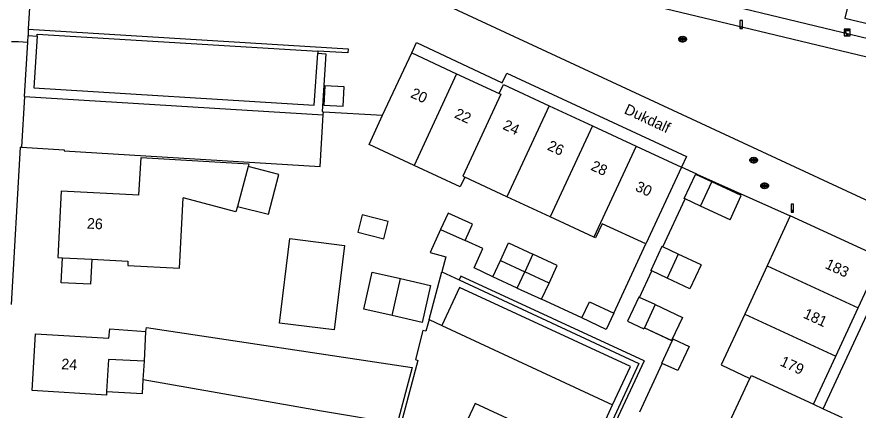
# Model space of a CAD drawing. Extents: x 194485 to 197793, y 468269 to 470822.
# Drawn here: x 194851.3 to 194946.2, y 470275.6 to 470320 of the extents above; entities that cross this region are included whole.
import ezdxf

# ---------------------------------------------------------------- set-up
doc = ezdxf.new("R2010")
doc.units = 0
for name, color, linetype in [('BGT grensvlak gebouwinstallatie plus 1', 7, 'Continuous'), ('BGT grensvlak onbegroeid terreindeel', 7, 'Continuous'), ('BGT grensvlak pand op maaiveld', 7, 'Continuous'), ('BGT grensvlak pand op maaiveld LR', 7, 'Continuous'), ('BGT grensvlak vegetatieobject', 7, 'Continuous'), ('BGT grensvlak wegdeel', 7, 'Continuous'), ('BGT puntobject kast elektrakast', 7, 'Continuous'), ('BGT puntobject paal lichtmast', 7, 'Continuous'), ('BGT puntobject put brandkraan -put', 7, 'Continuous'), ('BGT puntobject put inspectie- rioolput', 7, 'Continuous'), ('BGT puntobject put kolk', 7, 'Continuous'), ('BGT tekst huisnummerreeks', 7, 'Continuous'), ('BGT tekst openbare ruimte label weg', 7, 'Continuous')]:
    doc.layers.add(name, color=color, linetype=linetype)

msp = doc.modelspace()

# ---------------------------------------------------------------- linework, layer by layer
at = {"layer": 'BGT grensvlak gebouwinstallatie plus 1'}
for p, q in [((194880.869, 470302.23), (194877.375, 470303.156)), ((194879.68, 470297.744), (194880.869, 470302.23)), ((194933.027, 470299.854), (194929.706, 470301.398)), ((194931.753, 470297.102), (194933.027, 470299.854)), ((194876.176, 470298.63), (194879.68, 470297.744)), ((194931.753, 470297.102), (194928.437, 470298.673)), ((194856.285, 470290.015), (194856.43, 470292.843)), ((194859.741, 470292.672), (194859.595, 470289.845)), ((194909.516, 470293.236), (194908.597, 470291.243)), ((194928.492, 470292.02), (194925.917, 470293.243)), ((194928.492, 470292.02), (194927.23, 470289.307)), ((194927.23, 470289.307), (194924.66, 470290.541)), ((194859.595, 470289.845), (194856.285, 470290.015)), ((194923.307, 470287.539), (194926.382, 470286.074)), ((194926.382, 470286.074), (194925.16, 470283.473)), ((194922.085, 470284.938), (194925.16, 470283.473)), ((194865.464, 470277.523), (194865.543, 470279.058)), ((194861.416, 470277.73), (194865.464, 470277.523))]:
    msp.add_line(p, q, dxfattribs=at)
for points in [[(194905.853, 470292.508), (194906.772, 470294.501), (194909.516, 470293.236)], [(194911.341, 470289.979), (194912.26, 470291.971), (194909.516, 470293.236)], [(194893.626, 470286.301), (194890.436, 470287.03), (194891.394, 470291.22), (194894.583, 470290.491)]]:
    msp.add_lwpolyline(points, dxfattribs=at)
at = {"layer": 'BGT grensvlak onbegroeid terreindeel'}
for p, q in [((194851.813, 470305.32), (194856.626, 470305.029)), ((194856.626, 470305.029), (194856.619, 470304.919))]:
    msp.add_line(p, q, dxfattribs=at)
msp.add_lwpolyline([(194856.619, 470304.919), (194885.496, 470303.155), (194885.85, 470308.969)], dxfattribs=at)
at = {"layer": 'BGT grensvlak pand op maaiveld'}
for p, q in [((194892.562, 470308.918), (194895.838, 470315.967)), ((194895.838, 470315.967), (194900.906, 470313.611)), ((194900.906, 470313.611), (194905.716, 470311.376)), ((194911.346, 470310.002), (194916.243, 470307.727)), ((194916.243, 470307.727), (194921.149, 470305.447)), ((194921.149, 470305.447), (194926.282, 470303.061)), ((194877.375, 470303.156), (194876.176, 470298.63)), ((194926.282, 470303.061), (194922.253, 470294.391)), ((194906.58, 470299.725), (194901.826, 470301.934)), ((194926.594, 470299.526), (194927.863, 470302.251)), ((194927.957, 470302.208), (194927.863, 470302.251)), ((194929.706, 470301.398), (194927.957, 470302.208)), ((194928.437, 470298.673), (194929.706, 470301.398)), ((194911.467, 470297.453), (194906.58, 470299.725)), ((194926.691, 470299.481), (194926.594, 470299.526)), ((194928.437, 470298.673), (194926.691, 470299.481)), ((194916.374, 470295.173), (194911.467, 470297.453)), ((194938.549, 470297.576), (194935.935, 470291.92)), ((194948.807, 470292.816), (194938.549, 470297.576)), ((194892.699, 470294.982), (194893.193, 470296.945)), ((194899.099, 470296.037), (194901.859, 470294.777)), ((194924.074, 470294.096), (194922.817, 470291.394)), ((194924.17, 470294.051), (194924.074, 470294.096)), ((194925.917, 470293.243), (194924.17, 470294.051)), ((194856.43, 470292.843), (194859.741, 470292.672)), ((194905.009, 470290.677), (194905.853, 470292.508)), ((194905.853, 470292.508), (194908.597, 470291.243)), ((194925.917, 470293.243), (194924.66, 470290.541)), ((194946.193, 470287.162), (194948.807, 470292.816)), ((194922.915, 470291.348), (194922.817, 470291.394)), ((194935.935, 470291.92), (194933.419, 470286.474)), ((194893.626, 470286.301), (194894.583, 470290.491)), ((194907.753, 470289.413), (194905.009, 470290.677)), ((194911.341, 470289.979), (194908.597, 470291.243)), ((194924.66, 470290.541), (194922.915, 470291.348)), ((194910.497, 470288.148), (194911.341, 470289.979)), ((194907.753, 470289.413), (194910.497, 470288.148)), ((194921.458, 470288.396), (194920.174, 470285.663)), ((194921.529, 470288.363), (194921.458, 470288.396)), ((194923.307, 470287.539), (194921.529, 470288.363)), ((194923.307, 470287.539), (194922.085, 470284.938)), ((194943.675, 470281.717), (194946.193, 470287.162)), ((194933.419, 470286.474), (194930.763, 470280.727)), ((194920.174, 470285.663), (194922.023, 470284.806)), ((194922.069, 470284.904), (194922.023, 470284.806)), ((194922.085, 470284.938), (194922.069, 470284.904)), ((194865.543, 470279.058), (194865.684, 470281.145)), ((194941.164, 470276.287), (194943.675, 470281.717)), ((194930.763, 470280.727), (194934.004, 470279.214)), ((194931.438, 470273.688), (194934.004, 470279.214)), ((194941.164, 470276.287), (194942.256, 470275.78)), ((194942.256, 470275.78), (194944.402, 470274.782))]:
    msp.add_line(p, q, dxfattribs=at)
for points in [[(194945.901, 470324.846), (194944.701, 470319.902), (194954.359, 470317.574), (194955.552, 470322.511)], [(194905.716, 470311.376), (194906.191, 470312.398), (194911.346, 470310.002)], [(194896.106, 470303.252), (194891.026, 470305.613), (194892.562, 470308.918)], [(194865.058, 470299.907), (194865.306, 470304.143), (194877.448, 470303.432), (194877.375, 470303.156)], [(194901.826, 470301.934), (194901.314, 470300.832), (194896.106, 470303.252)], [(194865.058, 470299.907), (194856.289, 470300.36), (194855.902, 470292.87), (194856.43, 470292.843)], [(194859.741, 470292.672), (194863.831, 470292.461), (194863.806, 470291.961), (194869.658, 470291.659), (194870.067, 470299.59)], [(194876.176, 470298.63), (194876.013, 470298.016), (194870.067, 470299.59)], [(194893.193, 470296.945), (194890.269, 470297.679), (194889.776, 470295.716), (194892.699, 470294.982)], [(194901.859, 470294.777), (194902.7, 470296.619), (194899.94, 470297.879), (194899.099, 470296.037)], [(194922.253, 470294.391), (194917.334, 470296.677), (194916.589, 470295.073), (194916.374, 470295.173)], [(194880.911, 470285.452), (194882.095, 470295.001), (194888.264, 470294.236), (194887.08, 470284.687), (194880.911, 470285.452)], [(194894.583, 470290.491), (194897.978, 470289.715), (194897.021, 470285.525), (194893.626, 470286.301)], [(194915.035, 470286.04), (194915.896, 470287.872), (194918.656, 470286.574)], [(194918.656, 470286.574), (194917.795, 470284.742), (194915.035, 470286.04)], [(194861.416, 470277.73), (194861.392, 470277.331), (194853.03, 470277.832), (194853.403, 470284.245), (194861.688, 470283.769), (194861.772, 470284.8), (194865.832, 470284.517)], [(194865.832, 470284.517), (194865.905, 470284.975), (194895.891, 470280.446), (194894.183, 470274.089), (194885.65, 470275.505), (194865.543, 470279.058)], [(194924.096, 470280.912), (194924.064, 470280.927), (194925.226, 470283.438)], [(194925.226, 470283.438), (194925.324, 470283.65), (194925.357, 470283.635), (194927.139, 470282.809), (194925.879, 470280.087), (194924.096, 470280.912)], [(194865.684, 470281.145), (194861.637, 470281.352), (194861.416, 470277.73)]]:
    msp.add_lwpolyline(points, dxfattribs=at)
at = {"layer": 'BGT grensvlak pand op maaiveld LR'}
for p, q in [((194900.906, 470313.611), (194896.106, 470303.252)), ((194911.346, 470310.002), (194906.58, 470299.725)), ((194916.243, 470307.727), (194911.467, 470297.453)), ((194921.149, 470305.447), (194916.374, 470295.173)), ((194935.935, 470291.92), (194946.193, 470287.162)), ((194907.753, 470289.413), (194908.597, 470291.243)), ((194933.419, 470286.474), (194943.675, 470281.717)), ((194865.684, 470281.145), (194865.832, 470284.517))]:
    msp.add_line(p, q, dxfattribs=at)
for points in [[(194905.716, 470311.376), (194905.901, 470311.29), (194901.6, 470302.039), (194901.826, 470301.934)], [(194934.004, 470279.214), (194934.157, 470279.544), (194941.164, 470276.287)]]:
    msp.add_lwpolyline(points, dxfattribs=at)
at = {"layer": 'BGT grensvlak vegetatieobject'}
for p, q in [((194852.166, 470311.061), (194885.85, 470308.969)), ((194885.85, 470308.969), (194885.872, 470309.326))]:
    msp.add_line(p, q, dxfattribs=at)
at = {"layer": 'BGT grensvlak wegdeel'}
for p, q in [((194930.286, 470321.702), (194955.179, 470315.697)), ((194852.588, 470318.639), (194852.56, 470317.922)), ((194850.71, 470317.271), (194851.498, 470317.244)), ((194851.498, 470317.244), (194852.518, 470317.185)), ((194852.166, 470311.061), (194852.518, 470317.185)), ((194852.518, 470317.185), (194852.56, 470317.922)), ((194852.56, 470317.922), (194853.575, 470317.86)), ((194885.249, 470316.146), (194885.233, 470315.936)), ((194852.166, 470311.061), (194851.813, 470305.32)), ((194885.872, 470309.326), (194892.562, 470308.918)), ((194850.68, 470287.573), (194851.701, 470305.327)), ((194851.813, 470305.32), (194851.701, 470305.327)), ((194927.991, 470302.281), (194926.282, 470303.061)), ((194927.991, 470302.281), (194927.957, 470302.208)), ((194927.991, 470302.281), (194938.549, 470297.576)), ((194924.17, 470294.051), (194926.691, 470299.481)), ((194903.85, 470293.886), (194901.859, 470294.777)), ((194918.656, 470286.574), (194922.253, 470294.391)), ((194942.256, 470275.78), (194949.936, 470292.34)), ((194897.793, 470285.854), (194899.222, 470291.246)), ((194899.222, 470291.246), (194901.19, 470290.331)), ((194921.529, 470288.363), (194922.915, 470291.348)), ((194915.035, 470286.04), (194910.497, 470288.148)), ((194897.793, 470285.854), (194899.239, 470285.182)), ((194899.239, 470285.182), (194918.505, 470276.224)), ((194925.226, 470283.438), (194922.069, 470284.904)), ((194922.048, 470281.192), (194918.613, 470273.775)), ((194921.562, 470275.441), (194924.096, 470280.912)), ((194915.809, 470270.437), (194918.505, 470276.224))]:
    msp.add_line(p, q, dxfattribs=at)
for points in [[(194896.394, 470325.668), (194895.83, 470323.238), (194920.522, 470311.724), (194950.704, 470297.678)], [(194954.574, 470313.713), (194933.224, 470318.832), (194914.835, 470323.277), (194914.359, 470321.307), (194896.394, 470325.668)], [(194852.981, 470325.442), (194852.981, 470325.437), (194852.588, 470318.639)], [(194852.588, 470318.639), (194888.674, 470316.434), (194888.64, 470315.956), (194885.249, 470316.146)], [(194853.575, 470317.86), (194853.589, 470318.086), (194885.249, 470316.146)], [(194853.575, 470317.86), (194853.227, 470312.022), (194884.84, 470310.058), (194885.233, 470315.936)], [(194895.838, 470315.967), (194896.377, 470317.127), (194906.037, 470312.604), (194906.58, 470313.696), (194926.838, 470304.258), (194926.282, 470303.061)], [(194885.233, 470315.936), (194886.159, 470315.878), (194885.722, 470309.356), (194885.872, 470309.326)], [(194885.909, 470310.057), (194888.114, 470309.941), (194888.229, 470312.124), (194886.037, 470312.237), (194885.909, 470310.057)], [(194899.099, 470296.037), (194897.931, 470293.421), (194899.689, 470292.936), (194899.222, 470291.246)], [(194905.009, 470290.677), (194902.873, 470291.703), (194903.85, 470293.886)], [(194922.048, 470281.192), (194901.383, 470290.748), (194901.19, 470290.331)], [(194918.505, 470276.224), (194920.515, 470280.538), (194901.221, 470289.493), (194899.239, 470285.182)], [(194901.19, 470290.331), (194921.459, 470280.906), (194918.265, 470273.957)], [(194897.793, 470285.854), (194897.445, 470284.543), (194897.099, 470284.633), (194896.277, 470281.333), (194896.55, 470281.244), (194889.576, 470255.028)], [(194915.809, 470270.437), (194902.983, 470276.367), (194901.063, 470272.2)]]:
    msp.add_lwpolyline(points, dxfattribs=at)
at = {"layer": 'BGT puntobject kast elektrakast'}
msp.add_lwpolyline([(194945.293, 470318.629), (194944.617, 470318.629), (194944.617, 470318.528), (194945.293, 470318.528)], close=True, dxfattribs=at)
msp.add_lwpolyline([(194944.955, 470317.881), (194945.293, 470317.881), (194945.293, 470318.455), (194944.617, 470318.455), (194944.617, 470317.881), (194944.955, 470317.881)], dxfattribs=at)
for centre, radius in [((194944.759, 470318.286), 0.0607), ((194944.955, 470317.981), 0.1)]:
    msp.add_circle(centre, radius, dxfattribs=at)
for start, end in [(0, 180), (180, 0)]:
    msp.add_arc((194944.955, 470317.981), 0.1, start, end, dxfattribs=at)
at = {"layer": 'BGT puntobject paal lichtmast'}
for points in [[(194933.158, 470319.612), (194932.858, 470319.612), (194932.858, 470318.712), (194933.008, 470318.712)], [(194933.008, 470318.712), (194933.158, 470318.712), (194933.158, 470319.612)], [(194938.931, 470298.883), (194938.631, 470298.883), (194938.631, 470297.983), (194938.781, 470297.983)], [(194938.781, 470297.983), (194938.931, 470297.983), (194938.931, 470298.883)]]:
    msp.add_lwpolyline(points, dxfattribs=at)
for centre, start, end in [((194933.008, 470318.812), 0, 180), ((194933.008, 470318.812), 0, 180), ((194933.008, 470318.812), 180, 0), ((194933.008, 470318.812), 180, 270), ((194933.008, 470318.812), 270, 0), ((194938.781, 470298.083), 0, 180), ((194938.781, 470298.083), 0, 180), ((194938.781, 470298.083), 180, 0), ((194938.781, 470298.083), 180, 270), ((194938.781, 470298.083), 270, 0)]:
    msp.add_arc(centre, 0.1, start, end, dxfattribs=at)
at = {"layer": 'BGT puntobject put brandkraan -put'}
for p, q in [((194935.561, 470300.995), (194935.404, 470300.995)), ((194935.404, 470300.92), (194935.561, 470300.92)), ((194935.904, 470300.995), (194935.747, 470300.995)), ((194935.747, 470300.92), (194935.904, 470300.92))]:
    msp.add_line(p, q, dxfattribs=at)
for centre, radius, start, end in [((194935.404, 470300.957), 0.0375, 90, 270), ((194935.654, 470300.957), 0.1, 0, 180), ((194935.654, 470300.957), 0.1, 157.97569, 180), ((194935.654, 470300.957), 0.1, 180, 202.02431), ((194935.654, 470300.957), 0.1, 180, 0), ((194935.654, 470300.957), 0.1, 0, 22.02431), ((194935.654, 470300.957), 0.1, 337.97569, 0), ((194935.904, 470300.957), 0.0375, 270, 90)]:
    msp.add_arc(centre, radius, start, end, dxfattribs=at)
msp.add_ellipse((194935.654, 470300.957), major_axis=(0.392, 0), ratio=0.689655, dxfattribs=at)
msp.add_open_spline([(194936.096, 470300.957), (194936.096, 470301), (194936.084, 470301.044), (194936.018, 470301.158), (194935.937, 470301.215), (194935.745, 470301.28), (194935.635, 470301.286), (194935.432, 470301.245), (194935.341, 470301.198), (194935.238, 470301.081), (194935.213, 470301.021), (194935.211, 470300.899), (194935.235, 470300.838), (194935.319, 470300.739), (194935.378, 470300.7), (194935.557, 470300.632), (194935.691, 470300.625), (194935.924, 470300.687), (194936.024, 470300.756), (194936.087, 470300.881), (194936.096, 470300.919), (194936.096, 470300.957)], degree=3, dxfattribs=at)
at = {"layer": 'BGT puntobject put inspectie- rioolput'}
for p, q in [((194926.305, 470317.552), (194926.148, 470317.552)), ((194926.148, 470317.476), (194926.305, 470317.476)), ((194926.648, 470317.552), (194926.491, 470317.552)), ((194926.491, 470317.476), (194926.648, 470317.476))]:
    msp.add_line(p, q, dxfattribs=at)
for centre, radius, start, end in [((194926.148, 470317.514), 0.0375, 90, 270), ((194926.398, 470317.514), 0.1, 0, 180), ((194926.398, 470317.514), 0.1, 157.97569, 180), ((194926.398, 470317.514), 0.1, 180, 202.02431), ((194926.398, 470317.514), 0.1, 180, 0), ((194926.398, 470317.514), 0.1, 0, 22.02431), ((194926.398, 470317.514), 0.1, 337.97569, 0), ((194926.648, 470317.514), 0.0375, 270, 90)]:
    msp.add_arc(centre, radius, start, end, dxfattribs=at)
msp.add_ellipse((194926.398, 470317.514), major_axis=(0.392, 0), ratio=0.689655, dxfattribs=at)
msp.add_open_spline([(194926.84, 470317.514), (194926.84, 470317.557), (194926.828, 470317.601), (194926.762, 470317.715), (194926.681, 470317.772), (194926.489, 470317.837), (194926.379, 470317.843), (194926.176, 470317.802), (194926.085, 470317.755), (194925.982, 470317.638), (194925.957, 470317.578), (194925.955, 470317.456), (194925.979, 470317.395), (194926.063, 470317.296), (194926.122, 470317.257), (194926.301, 470317.189), (194926.435, 470317.182), (194926.668, 470317.244), (194926.768, 470317.313), (194926.831, 470317.438), (194926.84, 470317.476), (194926.84, 470317.514)], degree=3, dxfattribs=at)
at = {"layer": 'BGT puntobject put kolk'}
for p, q in [((194934.337, 470303.889), (194934.18, 470303.889)), ((194934.18, 470303.813), (194934.337, 470303.813)), ((194934.68, 470303.889), (194934.523, 470303.889)), ((194934.523, 470303.813), (194934.68, 470303.813))]:
    msp.add_line(p, q, dxfattribs=at)
for centre, radius, start, end in [((194934.18, 470303.851), 0.0375, 90, 270), ((194934.43, 470303.851), 0.1, 0, 180), ((194934.43, 470303.851), 0.1, 157.97569, 180), ((194934.43, 470303.851), 0.1, 180, 202.02431), ((194934.43, 470303.851), 0.1, 180, 0), ((194934.43, 470303.851), 0.1, 0, 22.02431), ((194934.43, 470303.851), 0.1, 337.97569, 0), ((194934.68, 470303.851), 0.0375, 270, 90)]:
    msp.add_arc(centre, radius, start, end, dxfattribs=at)
msp.add_ellipse((194934.43, 470303.851), major_axis=(0.392, 0), ratio=0.689655, dxfattribs=at)
msp.add_open_spline([(194934.872, 470303.851), (194934.872, 470303.894), (194934.86, 470303.938), (194934.794, 470304.052), (194934.713, 470304.109), (194934.521, 470304.174), (194934.411, 470304.18), (194934.208, 470304.139), (194934.117, 470304.092), (194934.014, 470303.975), (194933.989, 470303.915), (194933.987, 470303.793), (194934.011, 470303.732), (194934.095, 470303.633), (194934.154, 470303.594), (194934.333, 470303.526), (194934.467, 470303.519), (194934.7, 470303.581), (194934.8, 470303.65), (194934.863, 470303.775), (194934.872, 470303.813), (194934.872, 470303.851)], degree=3, dxfattribs=at)

# ---------------------------------------------------------------- texts
at = {"layer": 'BGT tekst huisnummerreeks'}
for s, rotation, p in [('20', 335.1, (194895.625, 470310.993)), ('22', 335.1, (194900.567, 470308.696)), ('24', 335.1, (194906.022, 470307.404)), ('26', 335.1, (194911.045, 470305.069)), ('28', 335.1, (194915.946, 470302.793)), ('30', 335.1, (194920.968, 470300.458)), ('26', 357, (194859.18, 470296.133)), ('183', 335.2, (194942.383, 470291.694)), ('181', 335.2, (194939.922, 470286.096)), ('24', 356.7, (194856.286, 470280.258)), ('179', 335.2, (194937.302, 470280.707))]:
    msp.add_text(s, height=1.2, rotation=rotation, dxfattribs=at).set_placement(p)
at = {"layer": 'BGT tekst openbare ruimte label weg'}
msp.add_text('Dukdalf', height=1.2, rotation=335, dxfattribs=at).set_placement((194919.717, 470309.177))

doc.saveas('drawing.dxf')
